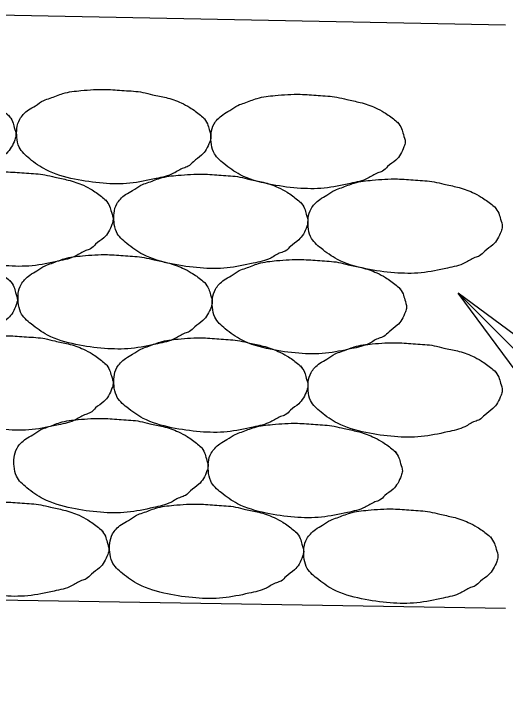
# Model space of a CAD drawing. Extents: x 634177 to 635904, y 289936 to 290970.
# Drawn here: x 635721.68 to 635722.736, y 290455.966 to 290457.42 of the extents above; entities that cross this region are included whole.
import ezdxf

# ---------------------------------------------------------------- set-up
doc = ezdxf.new("R2010")
doc.units = 0
for name, color, linetype in [('Level 3', 7, 'Continuous'), ('Level 43', 7, 'Continuous'), ('R_Dimension', 7, 'Continuous'), ('R_Draft', 7, 'Continuous')]:
    doc.layers.add(name, color=color, linetype=linetype)

msp = doc.modelspace()

# ---------------------------------------------------------------- linework, layer by layer
at = {"layer": 'Level 3'}
for p, q in [((635722.7356, 290457.3953), (635721.4856, 290457.4203)), ((635702.1107, 290456.4828), (635722.7356, 290456.1453))]:
    msp.add_line(p, q, dxfattribs=at)
at = {"layer": 'Level 43'}
msp.add_line((635724.4353, 290455.0195), (635722.634, 290456.8208), dxfattribs=at)
at = {"layer": 'R_Dimension'}
for p in [(635723.4472, 290456.2197), (635723.2351, 290456.0076)]:
    msp.add_line(p, (635722.634, 290456.8208), dxfattribs=at)
at = {"layer": 'R_Draft'}
for points in [[(635721.6693, 290457.2022), (635721.678, 290457.1885), (635721.6818, 290457.176), (635721.6855, 290457.1597), (635721.683, 290457.1497), (635721.6755, 290457.1335), (635721.6655, 290457.121), (635721.648, 290457.1072), (635721.6368, 290457.0972), (635721.6268, 290457.0935), (635721.6055, 290457.0822), (635721.568, 290457.071), (635721.5118, 290457.061), (635721.4543, 290457.061), (635721.393, 290457.0697), (635721.3318, 290457.0897), (635721.2968, 290457.1135), (635721.2743, 290457.1385), (635721.2693, 290457.1597), (635721.2693, 290457.1785), (635721.2755, 290457.1985), (635721.283, 290457.2085), (635721.2943, 290457.2185), (635721.3093, 290457.2272), (635721.3268, 290457.2385), (635721.3405, 290457.2435), (635721.368, 290457.2535), (635721.4068, 290457.2597), (635721.4605, 290457.2622), (635721.4993, 290457.2597), (635721.5393, 290457.256), (635721.5605, 290457.251), (635721.5893, 290457.2447), (635721.6218, 290457.2335), (635721.6405, 290457.2235), (635721.663, 290457.2072), (635721.673, 290457.1985)], [(635722.0874, 290457.1976), (635722.0962, 290457.1838), (635722.0999, 290457.1713), (635722.1037, 290457.1551), (635722.1012, 290457.1451), (635722.0937, 290457.1288), (635722.0837, 290457.1163), (635722.0662, 290457.1026), (635722.0549, 290457.0926), (635722.0449, 290457.0888), (635722.0237, 290457.0776), (635721.9862, 290457.0663), (635721.9299, 290457.0563), (635721.8724, 290457.0563), (635721.8112, 290457.0651), (635721.7499, 290457.0851), (635721.7149, 290457.1088), (635721.6924, 290457.1338), (635721.6874, 290457.1551), (635721.6874, 290457.1738), (635721.6937, 290457.1938), (635721.7012, 290457.2038), (635721.7124, 290457.2138), (635721.7274, 290457.2226), (635721.7449, 290457.2338), (635721.7587, 290457.2388), (635721.7862, 290457.2488), (635721.8249, 290457.2551), (635721.8787, 290457.2576), (635721.9174, 290457.2551), (635721.9574, 290457.2513), (635721.9787, 290457.2463), (635722.0074, 290457.2401), (635722.0399, 290457.2288), (635722.0587, 290457.2188), (635722.0812, 290457.2026), (635722.0912, 290457.1938)], [(635722.5041, 290457.1871), (635722.5129, 290457.1734), (635722.5166, 290457.1609), (635722.5204, 290457.1446), (635722.5179, 290457.1346), (635722.5104, 290457.1184), (635722.5004, 290457.1059), (635722.4829, 290457.0921), (635722.4716, 290457.0821), (635722.4616, 290457.0784), (635722.4404, 290457.0671), (635722.4029, 290457.0559), (635722.3466, 290457.0459), (635722.2891, 290457.0459), (635722.2279, 290457.0546), (635722.1666, 290457.0746), (635722.1316, 290457.0984), (635722.1091, 290457.1234), (635722.1041, 290457.1446), (635722.1041, 290457.1634), (635722.1104, 290457.1834), (635722.1179, 290457.1934), (635722.1291, 290457.2034), (635722.1441, 290457.2121), (635722.1616, 290457.2234), (635722.1754, 290457.2284), (635722.2029, 290457.2384), (635722.2416, 290457.2446), (635722.2954, 290457.2471), (635722.3341, 290457.2446), (635722.3741, 290457.2409), (635722.3954, 290457.2359), (635722.4241, 290457.2296), (635722.4566, 290457.2184), (635722.4754, 290457.2084), (635722.4979, 290457.1921), (635722.5079, 290457.1834)], [(635721.8777, 290457.0206), (635721.8864, 290457.0069), (635721.8902, 290456.9944), (635721.8939, 290456.9781), (635721.8914, 290456.9681), (635721.8839, 290456.9519), (635721.8739, 290456.9394), (635721.8564, 290456.9256), (635721.8452, 290456.9156), (635721.8352, 290456.9119), (635721.8139, 290456.9006), (635721.7764, 290456.8894), (635721.7202, 290456.8794), (635721.6627, 290456.8794), (635721.6014, 290456.8881), (635721.5402, 290456.9081), (635721.5052, 290456.9319), (635721.4827, 290456.9569), (635721.4777, 290456.9781), (635721.4777, 290456.9969), (635721.4839, 290457.0169), (635721.4914, 290457.0269), (635721.5027, 290457.0369), (635721.5177, 290457.0456), (635721.5352, 290457.0569), (635721.5489, 290457.0619), (635721.5764, 290457.0719), (635721.6152, 290457.0781), (635721.6689, 290457.0806), (635721.7077, 290457.0781), (635721.7477, 290457.0744), (635721.7689, 290457.0694), (635721.7977, 290457.0631), (635721.8302, 290457.0519), (635721.8489, 290457.0419), (635721.8714, 290457.0256), (635721.8814, 290457.0169)], [(635722.2958, 290457.0159), (635722.3045, 290457.0022), (635722.3083, 290456.9897), (635722.312, 290456.9734), (635722.3095, 290456.9634), (635722.302, 290456.9472), (635722.292, 290456.9347), (635722.2745, 290456.9209), (635722.2633, 290456.9109), (635722.2533, 290456.9072), (635722.232, 290456.8959), (635722.1945, 290456.8847), (635722.1383, 290456.8747), (635722.0808, 290456.8747), (635722.0195, 290456.8834), (635721.9583, 290456.9034), (635721.9233, 290456.9272), (635721.9008, 290456.9522), (635721.8958, 290456.9734), (635721.8958, 290456.9922), (635721.902, 290457.0122), (635721.9095, 290457.0222), (635721.9208, 290457.0322), (635721.9358, 290457.0409), (635721.9533, 290457.0522), (635721.967, 290457.0572), (635721.9945, 290457.0672), (635722.0333, 290457.0734), (635722.087, 290457.0759), (635722.1258, 290457.0734), (635722.1658, 290457.0697), (635722.187, 290457.0647), (635722.2158, 290457.0584), (635722.2483, 290457.0472), (635722.267, 290457.0372), (635722.2895, 290457.0209), (635722.2995, 290457.0122)], [(635722.7125, 290457.0055), (635722.7212, 290456.9918), (635722.725, 290456.9793), (635722.7287, 290456.963), (635722.7262, 290456.953), (635722.7187, 290456.9368), (635722.7087, 290456.9243), (635722.6912, 290456.9105), (635722.68, 290456.9005), (635722.67, 290456.8968), (635722.6487, 290456.8855), (635722.6112, 290456.8743), (635722.555, 290456.8643), (635722.4975, 290456.8643), (635722.4362, 290456.873), (635722.375, 290456.893), (635722.34, 290456.9168), (635722.3175, 290456.9418), (635722.3125, 290456.963), (635722.3125, 290456.9818), (635722.3187, 290457.0018), (635722.3262, 290457.0118), (635722.3375, 290457.0218), (635722.3525, 290457.0305), (635722.37, 290457.0418), (635722.3837, 290457.0468), (635722.4112, 290457.0568), (635722.45, 290457.063), (635722.5037, 290457.0655), (635722.5425, 290457.063), (635722.5825, 290457.0593), (635722.6037, 290457.0543), (635722.6325, 290457.048), (635722.665, 290457.0368), (635722.6837, 290457.0268), (635722.7062, 290457.0105), (635722.7162, 290457.0018)], [(635721.6723, 290456.8479), (635721.681, 290456.8342), (635721.6848, 290456.8217), (635721.6885, 290456.8054), (635721.686, 290456.7954), (635721.6785, 290456.7792), (635721.6685, 290456.7667), (635721.651, 290456.7529), (635721.6398, 290456.7429), (635721.6298, 290456.7392), (635721.6085, 290456.7279), (635721.571, 290456.7167), (635721.5148, 290456.7067), (635721.4573, 290456.7067), (635721.396, 290456.7154), (635721.3348, 290456.7354), (635721.2998, 290456.7592), (635721.2773, 290456.7842), (635721.2723, 290456.8054), (635721.2723, 290456.8242), (635721.2785, 290456.8442), (635721.286, 290456.8542), (635721.2973, 290456.8642), (635721.3123, 290456.8729), (635721.3298, 290456.8842), (635721.3435, 290456.8892), (635721.371, 290456.8992), (635721.4098, 290456.9054), (635721.4635, 290456.9079), (635721.5023, 290456.9054), (635721.5423, 290456.9017), (635721.5635, 290456.8967), (635721.5923, 290456.8904), (635721.6248, 290456.8792), (635721.6435, 290456.8692), (635721.666, 290456.8529), (635721.676, 290456.8442)], [(635722.0904, 290456.8432), (635722.0991, 290456.8295), (635722.1029, 290456.817), (635722.1066, 290456.8007), (635722.1041, 290456.7907), (635722.0966, 290456.7745), (635722.0866, 290456.762), (635722.0691, 290456.7482), (635722.0579, 290456.7382), (635722.0479, 290456.7345), (635722.0266, 290456.7232), (635721.9891, 290456.712), (635721.9329, 290456.702), (635721.8754, 290456.702), (635721.8141, 290456.7107), (635721.7529, 290456.7307), (635721.7179, 290456.7545), (635721.6954, 290456.7795), (635721.6904, 290456.8007), (635721.6904, 290456.8195), (635721.6966, 290456.8395), (635721.7041, 290456.8495), (635721.7154, 290456.8595), (635721.7304, 290456.8682), (635721.7479, 290456.8795), (635721.7616, 290456.8845), (635721.7891, 290456.8945), (635721.8279, 290456.9007), (635721.8816, 290456.9032), (635721.9204, 290456.9007), (635721.9604, 290456.897), (635721.9816, 290456.892), (635722.0104, 290456.8857), (635722.0429, 290456.8745), (635722.0616, 290456.8645), (635722.0841, 290456.8482), (635722.0941, 290456.8395)], [(635722.5071, 290456.8328), (635722.5159, 290456.8191), (635722.5196, 290456.8066), (635722.5234, 290456.7903), (635722.5209, 290456.7803), (635722.5134, 290456.7641), (635722.5034, 290456.7516), (635722.4859, 290456.7378), (635722.4746, 290456.7278), (635722.4646, 290456.7241), (635722.4434, 290456.7128), (635722.4059, 290456.7016), (635722.3496, 290456.6916), (635722.2921, 290456.6916), (635722.2309, 290456.7003), (635722.1696, 290456.7203), (635722.1346, 290456.7441), (635722.1121, 290456.7691), (635722.1071, 290456.7903), (635722.1071, 290456.8091), (635722.1134, 290456.8291), (635722.1209, 290456.8391), (635722.1321, 290456.8491), (635722.1471, 290456.8578), (635722.1646, 290456.8691), (635722.1784, 290456.8741), (635722.2059, 290456.8841), (635722.2446, 290456.8903), (635722.2984, 290456.8928), (635722.3371, 290456.8903), (635722.3771, 290456.8866), (635722.3984, 290456.8816), (635722.4271, 290456.8753), (635722.4596, 290456.8641), (635722.4784, 290456.8541), (635722.5009, 290456.8378), (635722.5109, 290456.8291)], [(635721.8777, 290456.6693), (635721.8864, 290456.6555), (635721.8902, 290456.643), (635721.8939, 290456.6268), (635721.8914, 290456.6168), (635721.8839, 290456.6005), (635721.8739, 290456.588), (635721.8564, 290456.5743), (635721.8452, 290456.5643), (635721.8352, 290456.5605), (635721.8139, 290456.5493), (635721.7764, 290456.538), (635721.7202, 290456.528), (635721.6627, 290456.528), (635721.6014, 290456.5368), (635721.5402, 290456.5568), (635721.5052, 290456.5805), (635721.4827, 290456.6055), (635721.4777, 290456.6268), (635721.4777, 290456.6455), (635721.4839, 290456.6655), (635721.4914, 290456.6755), (635721.5027, 290456.6855), (635721.5177, 290456.6943), (635721.5352, 290456.7055), (635721.5489, 290456.7105), (635721.5764, 290456.7205), (635721.6152, 290456.7268), (635721.6689, 290456.7293), (635721.7077, 290456.7268), (635721.7477, 290456.723), (635721.7689, 290456.718), (635721.7977, 290456.7118), (635721.8302, 290456.7005), (635721.8489, 290456.6905), (635721.8714, 290456.6743), (635721.8814, 290456.6655)], [(635722.2958, 290456.6646), (635722.3045, 290456.6508), (635722.3083, 290456.6383), (635722.312, 290456.6221), (635722.3095, 290456.6121), (635722.302, 290456.5958), (635722.292, 290456.5833), (635722.2745, 290456.5696), (635722.2633, 290456.5596), (635722.2533, 290456.5558), (635722.232, 290456.5446), (635722.1945, 290456.5333), (635722.1383, 290456.5233), (635722.0808, 290456.5233), (635722.0195, 290456.5321), (635721.9583, 290456.5521), (635721.9233, 290456.5758), (635721.9008, 290456.6008), (635721.8958, 290456.6221), (635721.8958, 290456.6408), (635721.902, 290456.6608), (635721.9095, 290456.6708), (635721.9208, 290456.6808), (635721.9358, 290456.6896), (635721.9533, 290456.7008), (635721.967, 290456.7058), (635721.9945, 290456.7158), (635722.0333, 290456.7221), (635722.087, 290456.7246), (635722.1258, 290456.7221), (635722.1658, 290456.7183), (635722.187, 290456.7133), (635722.2158, 290456.7071), (635722.2483, 290456.6958), (635722.267, 290456.6858), (635722.2895, 290456.6696), (635722.2995, 290456.6608)], [(635722.7125, 290456.6542), (635722.7212, 290456.6404), (635722.725, 290456.6279), (635722.7287, 290456.6117), (635722.7262, 290456.6017), (635722.7187, 290456.5854), (635722.7087, 290456.5729), (635722.6912, 290456.5592), (635722.68, 290456.5492), (635722.67, 290456.5454), (635722.6487, 290456.5342), (635722.6112, 290456.5229), (635722.555, 290456.5129), (635722.4975, 290456.5129), (635722.4362, 290456.5217), (635722.375, 290456.5417), (635722.34, 290456.5654), (635722.3175, 290456.5904), (635722.3125, 290456.6117), (635722.3125, 290456.6304), (635722.3187, 290456.6504), (635722.3262, 290456.6604), (635722.3375, 290456.6704), (635722.3525, 290456.6792), (635722.37, 290456.6904), (635722.3837, 290456.6954), (635722.4112, 290456.7054), (635722.45, 290456.7117), (635722.5037, 290456.7142), (635722.5425, 290456.7117), (635722.5825, 290456.7079), (635722.6037, 290456.7029), (635722.6325, 290456.6967), (635722.665, 290456.6854), (635722.6837, 290456.6754), (635722.7062, 290456.6592), (635722.7162, 290456.6504)], [(635722.0815, 290456.4919), (635722.0902, 290456.4781), (635722.094, 290456.4656), (635722.0977, 290456.4494), (635722.0952, 290456.4394), (635722.0877, 290456.4231), (635722.0777, 290456.4106), (635722.0602, 290456.3969), (635722.049, 290456.3869), (635722.039, 290456.3831), (635722.0177, 290456.3719), (635721.9802, 290456.3606), (635721.924, 290456.3506), (635721.8665, 290456.3506), (635721.8052, 290456.3594), (635721.744, 290456.3794), (635721.709, 290456.4031), (635721.6865, 290456.4281), (635721.6815, 290456.4494), (635721.6815, 290456.4681), (635721.6877, 290456.4881), (635721.6952, 290456.4981), (635721.7065, 290456.5081), (635721.7215, 290456.5169), (635721.739, 290456.5281), (635721.7527, 290456.5331), (635721.7802, 290456.5431), (635721.819, 290456.5494), (635721.8727, 290456.5519), (635721.9115, 290456.5494), (635721.9515, 290456.5456), (635721.9727, 290456.5406), (635722.0015, 290456.5344), (635722.034, 290456.5231), (635722.0527, 290456.5131), (635722.0752, 290456.4969), (635722.0852, 290456.4881)], [(635722.4982, 290456.4815), (635722.5069, 290456.4677), (635722.5107, 290456.4552), (635722.5144, 290456.439), (635722.5119, 290456.429), (635722.5044, 290456.4127), (635722.4944, 290456.4002), (635722.4769, 290456.3865), (635722.4657, 290456.3765), (635722.4557, 290456.3727), (635722.4344, 290456.3615), (635722.3969, 290456.3502), (635722.3407, 290456.3402), (635722.2832, 290456.3402), (635722.2219, 290456.349), (635722.1607, 290456.369), (635722.1257, 290456.3927), (635722.1032, 290456.4177), (635722.0982, 290456.439), (635722.0982, 290456.4577), (635722.1044, 290456.4777), (635722.1119, 290456.4877), (635722.1232, 290456.4977), (635722.1382, 290456.5065), (635722.1557, 290456.5177), (635722.1694, 290456.5227), (635722.1969, 290456.5327), (635722.2357, 290456.539), (635722.2894, 290456.5415), (635722.3282, 290456.539), (635722.3682, 290456.5352), (635722.3894, 290456.5302), (635722.4182, 290456.524), (635722.4507, 290456.5127), (635722.4694, 290456.5027), (635722.4919, 290456.4865), (635722.5019, 290456.4777)], [(635721.8685, 290456.3128), (635721.8772, 290456.2991), (635721.881, 290456.2866), (635721.8847, 290456.2703), (635721.8822, 290456.2603), (635721.8747, 290456.2441), (635721.8647, 290456.2316), (635721.8472, 290456.2178), (635721.836, 290456.2078), (635721.826, 290456.2041), (635721.8047, 290456.1928), (635721.7672, 290456.1816), (635721.711, 290456.1716), (635721.6535, 290456.1716), (635721.5922, 290456.1803), (635721.531, 290456.2003), (635721.496, 290456.2241), (635721.4735, 290456.2491), (635721.4685, 290456.2703), (635721.4685, 290456.2891), (635721.4747, 290456.3091), (635721.4822, 290456.3191), (635721.4935, 290456.3291), (635721.5085, 290456.3378), (635721.526, 290456.3491), (635721.5397, 290456.3541), (635721.5672, 290456.3641), (635721.606, 290456.3703), (635721.6597, 290456.3728), (635721.6985, 290456.3703), (635721.7385, 290456.3666), (635721.7597, 290456.3616), (635721.7885, 290456.3553), (635721.821, 290456.3441), (635721.8397, 290456.3341), (635721.8622, 290456.3178), (635721.8722, 290456.3091)], [(635722.2866, 290456.3082), (635722.2953, 290456.2944), (635722.2991, 290456.2819), (635722.3028, 290456.2657), (635722.3003, 290456.2557), (635722.2928, 290456.2394), (635722.2828, 290456.2269), (635722.2653, 290456.2132), (635722.2541, 290456.2032), (635722.2441, 290456.1994), (635722.2228, 290456.1882), (635722.1853, 290456.1769), (635722.1291, 290456.1669), (635722.0716, 290456.1669), (635722.0103, 290456.1757), (635721.9491, 290456.1957), (635721.9141, 290456.2194), (635721.8916, 290456.2444), (635721.8866, 290456.2657), (635721.8866, 290456.2844), (635721.8928, 290456.3044), (635721.9003, 290456.3144), (635721.9116, 290456.3244), (635721.9266, 290456.3332), (635721.9441, 290456.3444), (635721.9578, 290456.3494), (635721.9853, 290456.3594), (635722.0241, 290456.3657), (635722.0778, 290456.3682), (635722.1166, 290456.3657), (635722.1566, 290456.3619), (635722.1778, 290456.3569), (635722.2066, 290456.3507), (635722.2391, 290456.3394), (635722.2578, 290456.3294), (635722.2803, 290456.3132), (635722.2903, 290456.3044)], [(635722.7033, 290456.2977), (635722.7121, 290456.284), (635722.7158, 290456.2715), (635722.7196, 290456.2552), (635722.7171, 290456.2452), (635722.7096, 290456.229), (635722.6996, 290456.2165), (635722.6821, 290456.2027), (635722.6708, 290456.1927), (635722.6608, 290456.189), (635722.6396, 290456.1777), (635722.6021, 290456.1665), (635722.5458, 290456.1565), (635722.4883, 290456.1565), (635722.4271, 290456.1652), (635722.3658, 290456.1852), (635722.3308, 290456.209), (635722.3083, 290456.234), (635722.3033, 290456.2552), (635722.3033, 290456.274), (635722.3096, 290456.294), (635722.3171, 290456.304), (635722.3283, 290456.314), (635722.3433, 290456.3227), (635722.3608, 290456.334), (635722.3746, 290456.339), (635722.4021, 290456.349), (635722.4408, 290456.3552), (635722.4946, 290456.3577), (635722.5333, 290456.3552), (635722.5733, 290456.3515), (635722.5946, 290456.3465), (635722.6233, 290456.3402), (635722.6558, 290456.329), (635722.6746, 290456.319), (635722.6971, 290456.3027), (635722.7071, 290456.294)]]:
    msp.add_spline(points, degree=3, dxfattribs=at)

doc.saveas('drawing.dxf')
